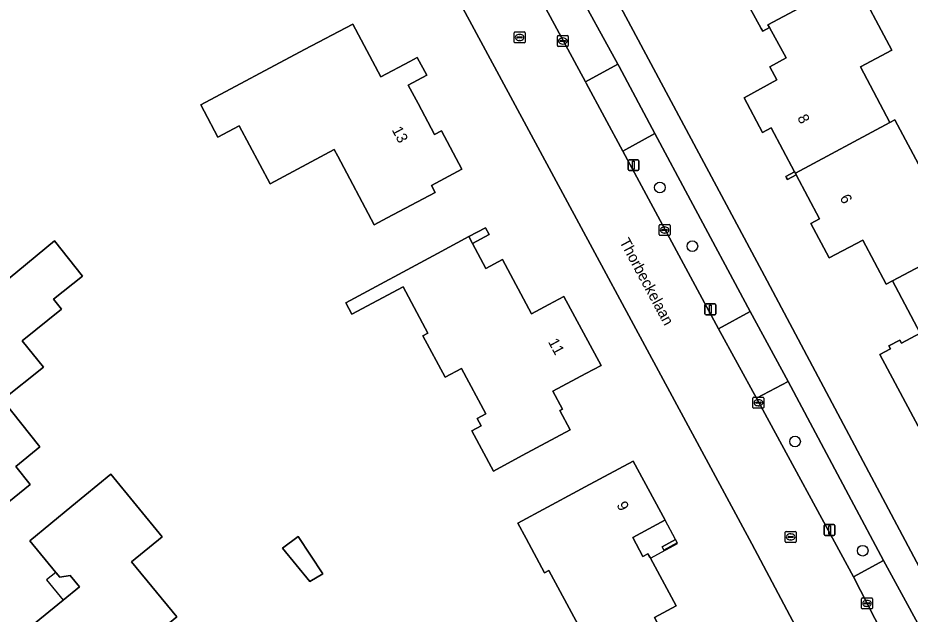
# Model space of a CAD drawing. Extents: x 162417 to 163722, y 384268 to 385417.
# Drawn here: x 163483.6 to 163565.5, y 384814.8 to 384869.5 of the extents above; entities that cross this region are included whole.
import ezdxf

# ---------------------------------------------------------------- set-up
doc = ezdxf.new("R2010")
doc.units = 0
for name, color, linetype in [('IMGEO_Berm_groen', 7, 'Continuous'), ('IMGEO_Boom', 7, 'Continuous'), ('IMGEO_Erf', 7, 'Continuous'), ('IMGEO_Kolk', 7, 'Continuous'), ('IMGEO_Lichtmast', 7, 'Continuous'), ('IMGEO_Muur', 7, 'Continuous'), ('IMGEO_Openbare_ruimte_label', 7, 'Continuous'), ('IMGEO_Pand', 7, 'Continuous'), ('IMGEO_Pand_nummerreeks', 7, 'Continuous'), ('IMGEO_Pand_overbouw', 7, 'Continuous'), ('IMGEO_Rijbaan_lokaal_gesloten', 7, 'Continuous'), ('IMGEO_Rioolput', 7, 'Continuous'), ('IMGEO_Voetpad_open', 7, 'Continuous')]:
    doc.layers.add(name, color=color, linetype=linetype)

msp = doc.modelspace()

# ---------------------------------------------------------------- linework, layer by layer
at = {"layer": 'IMGEO_Berm_groen'}
for points in [[(163529.708, 384881.906), (163526.772, 384880.152), (163535.663, 384863.673), (163538.645, 384865.283), (163534.572, 384872.726)], [(163545.302, 384852.814), (163542.031, 384858.913), (163539.104, 384857.295), (163547.888, 384841.012), (163550.786, 384842.589)], [(163554.272, 384836.183), (163551.357, 384834.641), (163560.255, 384818.233), (163562.999, 384819.749), (163560.032, 384825.298)]]:
    msp.add_lwpolyline(points, close=True, dxfattribs=at)
at = {"layer": 'IMGEO_Boom'}
for centre in [(163542.499, 384853.97), (163545.477, 384848.585), (163554.894, 384830.668), (163561.103, 384820.645)]:
    msp.add_circle(centre, 0.489, dxfattribs=at)
at = {"layer": 'IMGEO_Erf'}
for points in [[(163479.466, 384939.261), (163494.207, 384945.241), (163495.918, 384945.927), (163497.872, 384942.291), (163500, 384938.325), (163504.307, 384930.256), (163506.079, 384926.915), (163514.598, 384910.454), (163515.734, 384908.25), (163515.928, 384908.35), (163518.056, 384909.494), (163552.107, 384845.87), (163579.211, 384794.807)], [(163565.372, 384794.06), (163550.928, 384821.281), (163500, 384915.752), (163498.731, 384918.106), (163416.764, 384883.847), (163435.391, 384860.693), (163437.735, 384857.778), (163449.614, 384843.069), (163449.843, 384842.786), (163451.746, 384840.437), (163452.011, 384840.109), (163461.716, 384828.124), (163463.926, 384825.396), (163473.971, 384812.925)], [(163566.18, 384832.068), (163562.684, 384838.659), (163563.647, 384839.17), (163563.507, 384839.436), (163564.506, 384839.966), (163564.646, 384839.7), (163566.361, 384840.61), (163563.823, 384845.395), (163563.252, 384845.092), (163561.101, 384849.147), (163558.018, 384847.511), (163556.339, 384850.677), (163557.14, 384851.101), (163555.004, 384855.13), (163554.201, 384854.705), (163554.126, 384854.848), (163554.05, 384854.992), (163554.85, 384855.416), (163552.713, 384859.445), (163551.912, 384859.02), (163550.233, 384862.185), (163553.237, 384863.84), (163552.58, 384865.032), (163554.086, 384865.861), (163552.556, 384868.639), (163551.942, 384868.301), (163551.792, 384868.574), (163549.177, 384873.326)], [(163560.321, 384873.075), (163563.771, 384866.569), (163560.903, 384865.048), (163563.606, 384859.951), (163564.056, 384860.19), (163566.71, 384855.186)]]:
    msp.add_lwpolyline(points, dxfattribs=at)
for points in [[(163503.905, 384859.645), (163501.944, 384858.603), (163500.68, 384860.983), (163500.377, 384861.552), (163509.91, 384866.619), (163514.325, 384868.965), (163516.893, 384864.133), (163519.548, 384865.545), (163520.245, 384865.915), (163521.113, 384864.282), (163519.407, 384863.375), (163520.312, 384861.672), (163521.822, 384858.83), (163522.463, 384859.171), (163524.339, 384855.64), (163521.553, 384854.16), (163521.892, 384853.522), (163517.477, 384851.176), (163516.294, 384850.547), (163512.946, 384856.847), (163512.625, 384857.451), (163506.735, 384854.321)], [(163520.76, 384840.355), (163521.223, 384840.603), (163518.941, 384844.858), (163514.246, 384842.339), (163513.676, 384843.402), (163522.092, 384847.917), (163524.972, 384849.462), (163526.498, 384850.28), (163526.831, 384849.66), (163525.305, 384848.841), (163526.543, 384846.534), (163528.069, 384847.353), (163530.731, 384842.392), (163532.304, 384843.236), (163533.699, 384843.984), (163537.098, 384837.649), (163535.703, 384836.901), (163532.691, 384835.286), (163533.577, 384833.633), (163533.322, 384833.496), (163534.27, 384831.736), (163529.867, 384829.368), (163527.235, 384827.953), (163525.252, 384831.643), (163526.106, 384832.102), (163525.742, 384832.781), (163526.542, 384833.21), (163524.307, 384837.375), (163522.794, 384836.563)], [(163481.118, 384823.815), (163480.784, 384824.231), (163478.429, 384822.347), (163476.331, 384824.97), (163475.151, 384824.026), (163470.757, 384829.52), (163474.277, 384832.334), (163475.995, 384833.708), (163475.323, 384834.548), (163476.245, 384835.285), (163473.854, 384838.277), (163477.716, 384841.453), (163486.967, 384849.063), (163489.539, 384845.845), (163486.875, 384843.715), (163487.611, 384842.793), (163484.002, 384839.907), (163485.944, 384837.478), (163482.187, 384834.474), (163485.634, 384830.162), (163483.403, 384828.377), (163484.737, 384826.709)], [(163532.3, 384818.834), (163531.918, 384818.629), (163530.228, 384821.767), (163529.477, 384823.162), (163534.923, 384826.096), (163535.656, 384826.491), (163540.057, 384828.862), (163542.968, 384823.457), (163542.956, 384823.451), (163540.002, 384821.86), (163540.941, 384820.117), (163541.403, 384820.366), (163541.589, 384820.021), (163541.624, 384819.955), (163543.984, 384815.575), (163542.003, 384814.509), (163543.9, 384810.988), (163539.498, 384808.616), (163537.826, 384807.716), (163535.672, 384811.715), (163536.03, 384811.908)], [(163495.537, 384809.986), (163495.46, 384809.189), (163494.212, 384808.981), (163493.944, 384808.76), (163490.082, 384805.583), (163483.976, 384813.003), (163487.76, 384816.118), (163489.245, 384817.34), (163488.402, 384818.365), (163487.45, 384818.206), (163487.125, 384818.602), (163487.08, 384818.657), (163484.691, 384821.56), (163488.553, 384824.737), (163492.118, 384827.671), (163496.846, 384821.926), (163494.033, 384819.612), (163498.173, 384814.58), (163496.328, 384813.061), (163497.518, 384811.616)], [(163507.892, 384820.891), (163509.328, 384821.94), (163511.581, 384818.512), (163510.386, 384817.806)], [(163542.704, 384820.997), (163543.936, 384821.66), (163544.093, 384821.369), (163542.861, 384820.706)]]:
    msp.add_lwpolyline(points, close=True, dxfattribs=at)
at = {"layer": 'IMGEO_Kolk'}
for p, q in [((163533.095, 384866.986), (163533.095, 384867.838)), ((163533.17, 384867.912), (163534.022, 384867.912)), ((163533.354, 384867.406), (163533.354, 384867.418)), ((163533.792, 384867.369), (163533.394, 384867.369)), ((163533.397, 384867.455), (163533.795, 384867.455)), ((163533.583, 384867.692), (163533.608, 384867.692)), ((163533.838, 384867.418), (163533.838, 384867.406)), ((163534.096, 384867.838), (163534.096, 384866.986)), ((163534.022, 384866.912), (163533.17, 384866.912)), ((163533.606, 384867.132), (163533.581, 384867.132)), ((163542.429, 384849.646), (163542.429, 384850.498)), ((163542.504, 384850.572), (163543.356, 384850.572)), ((163542.688, 384850.066), (163542.688, 384850.078)), ((163543.126, 384850.029), (163542.728, 384850.029)), ((163542.731, 384850.115), (163543.129, 384850.115)), ((163542.917, 384850.352), (163542.942, 384850.352)), ((163543.172, 384850.078), (163543.172, 384850.066)), ((163543.43, 384850.498), (163543.43, 384849.646)), ((163543.356, 384849.572), (163542.504, 384849.572)), ((163542.94, 384849.792), (163542.915, 384849.792)), ((163551.038, 384833.797), (163551.038, 384834.649)), ((163551.113, 384834.723), (163551.965, 384834.723)), ((163551.526, 384834.503), (163551.551, 384834.503)), ((163552.039, 384834.649), (163552.039, 384833.797)), ((163551.965, 384833.723), (163551.113, 384833.723)), ((163551.297, 384834.217), (163551.297, 384834.229)), ((163551.735, 384834.18), (163551.337, 384834.18)), ((163551.34, 384834.266), (163551.738, 384834.266)), ((163551.549, 384833.943), (163551.524, 384833.943)), ((163551.781, 384834.229), (163551.781, 384834.217)), ((163560.999, 384815.385), (163560.999, 384816.237)), ((163561.074, 384816.311), (163561.926, 384816.311)), ((163561.258, 384815.805), (163561.258, 384815.817)), ((163561.696, 384815.768), (163561.298, 384815.768)), ((163561.301, 384815.854), (163561.699, 384815.854)), ((163561.487, 384816.091), (163561.512, 384816.091)), ((163561.742, 384815.817), (163561.742, 384815.805)), ((163562, 384816.237), (163562, 384815.385)), ((163561.926, 384815.311), (163561.074, 384815.311)), ((163561.51, 384815.531), (163561.485, 384815.531))]:
    msp.add_line(p, q, dxfattribs=at)
for points in [[(163533.095, 384866.986), (163533.095, 384867.838)], [(163533.17, 384867.912), (163534.022, 384867.912)], [(163534.096, 384867.838), (163534.096, 384866.986)], [(163534.022, 384866.912), (163533.17, 384866.912)], [(163542.429, 384849.646), (163542.429, 384850.498)], [(163542.504, 384850.572), (163543.356, 384850.572)], [(163543.43, 384850.498), (163543.43, 384849.646)], [(163543.356, 384849.572), (163542.504, 384849.572)], [(163551.038, 384833.797), (163551.038, 384834.649)], [(163551.113, 384834.723), (163551.965, 384834.723)], [(163552.039, 384834.649), (163552.039, 384833.797)], [(163551.965, 384833.723), (163551.113, 384833.723)], [(163560.999, 384815.385), (163560.999, 384816.237)], [(163561.074, 384816.311), (163561.926, 384816.311)], [(163562, 384816.237), (163562, 384815.385)], [(163561.926, 384815.311), (163561.074, 384815.311)]]:
    msp.add_lwpolyline(points, dxfattribs=at)
for centre, radius, start, end in [((163533.172, 384867.836), 0.0765, 91.55205, 178.44795), ((163533.172, 384867.836), 0.0765, 91.55205, 178.44795), ((163533.394, 384867.415), 0.0403, 85.87752, 175.75265), ((163533.391, 384867.405), 0.0366, 178.93798, 274.71019), ((163533.795, 384867.412), 0.043, 264.86636, 352.45326), ((163533.799, 384867.417), 0.0386, 1.73085, 96.63898), ((163534.02, 384867.836), 0.0765, 1.55205, 88.44795), ((163534.02, 384867.836), 0.0765, 1.55205, 88.44795), ((163533.172, 384866.988), 0.0765, 181.55205, 268.44795), ((163533.172, 384866.988), 0.0765, 181.55205, 268.44795), ((163534.02, 384866.988), 0.0765, 271.55205, 358.44795), ((163534.02, 384866.988), 0.0765, 271.55205, 358.44795), ((163542.506, 384850.496), 0.0765, 91.55205, 178.44795), ((163542.506, 384850.496), 0.0765, 91.55205, 178.44795), ((163542.728, 384850.075), 0.0403, 85.87752, 175.75265), ((163542.725, 384850.065), 0.0366, 178.93798, 274.71019), ((163543.129, 384850.072), 0.043, 264.86636, 352.45326), ((163543.133, 384850.077), 0.0386, 1.73085, 96.63898), ((163543.354, 384850.496), 0.0765, 1.55205, 88.44795), ((163543.354, 384850.496), 0.0765, 1.55205, 88.44795), ((163542.506, 384849.648), 0.0765, 181.55205, 268.44795), ((163542.506, 384849.648), 0.0765, 181.55205, 268.44795), ((163543.354, 384849.648), 0.0765, 271.55205, 358.44795), ((163543.354, 384849.648), 0.0765, 271.55205, 358.44795), ((163551.115, 384834.647), 0.0765, 91.55205, 178.44795), ((163551.115, 384834.647), 0.0765, 91.55205, 178.44795), ((163551.963, 384834.647), 0.0765, 1.55205, 88.44795), ((163551.963, 384834.647), 0.0765, 1.55205, 88.44795), ((163551.115, 384833.799), 0.0765, 181.55205, 268.44795), ((163551.115, 384833.799), 0.0765, 181.55205, 268.44795), ((163551.337, 384834.226), 0.0403, 85.87752, 175.75265), ((163551.334, 384834.216), 0.0366, 178.93798, 274.71019), ((163551.738, 384834.223), 0.043, 264.86636, 352.45326), ((163551.742, 384834.228), 0.0386, 1.73085, 96.63898), ((163551.963, 384833.799), 0.0765, 271.55205, 358.44795), ((163551.963, 384833.799), 0.0765, 271.55205, 358.44795), ((163561.076, 384816.235), 0.0765, 91.55205, 178.44795), ((163561.076, 384816.235), 0.0765, 91.55205, 178.44795), ((163561.298, 384815.814), 0.0403, 85.87752, 175.75265), ((163561.295, 384815.804), 0.0366, 178.93798, 274.71019), ((163561.699, 384815.811), 0.043, 264.86636, 352.45326), ((163561.703, 384815.816), 0.0386, 1.73085, 96.63898), ((163561.924, 384816.235), 0.0765, 1.55205, 88.44795), ((163561.924, 384816.235), 0.0765, 1.55205, 88.44795), ((163561.076, 384815.387), 0.0765, 181.55205, 268.44795), ((163561.076, 384815.387), 0.0765, 181.55205, 268.44795), ((163561.924, 384815.387), 0.0765, 271.55205, 358.44795), ((163561.924, 384815.387), 0.0765, 271.55205, 358.44795)]:
    msp.add_arc(centre, radius, start, end, dxfattribs=at)
for centre, major_axis, ratio, start_param, end_param in [((163533.582, 384867.412), (-0.387, 0.002), 0.722429, 4.712389, 7.853982), ((163533.607, 384867.412), (-0.39, 0.002), 0.717154, 1.570796, 4.712389), ((163542.916, 384850.072), (-0.387, 0.002), 0.722429, 4.712389, 7.853982), ((163542.941, 384850.072), (-0.39, 0.002), 0.717154, 1.570796, 4.712389), ((163551.525, 384834.223), (-0.387, 0.002), 0.722429, 4.712389, 7.853982), ((163551.55, 384834.223), (-0.39, 0.002), 0.717154, 1.570796, 4.712389), ((163561.486, 384815.811), (-0.387, 0.002), 0.722429, 4.712389, 7.853982), ((163561.511, 384815.811), (-0.39, 0.002), 0.717154, 1.570796, 4.712389)]:
    msp.add_ellipse(centre, major_axis=major_axis, ratio=ratio, start_param=start_param, end_param=end_param, dxfattribs=at)
at = {"layer": 'IMGEO_Lichtmast'}
for p, q in [((163539.578, 384855.624), (163539.578, 384856.424)), ((163539.578, 384856.424), (163539.578, 384855.624)), ((163539.678, 384856.524), (163540.468, 384856.524)), ((163540.468, 384856.524), (163539.678, 384856.524)), ((163540.568, 384856.424), (163540.568, 384855.624)), ((163540.568, 384855.624), (163540.568, 384856.424)), ((163540.468, 384855.524), (163539.678, 384855.524)), ((163539.678, 384855.524), (163540.468, 384855.524)), ((163546.633, 384842.394), (163546.633, 384843.194)), ((163546.633, 384843.194), (163546.633, 384842.394)), ((163546.733, 384843.294), (163547.523, 384843.294)), ((163547.523, 384843.294), (163546.733, 384843.294)), ((163547.623, 384843.194), (163547.623, 384842.394)), ((163547.623, 384842.394), (163547.623, 384843.194)), ((163547.523, 384842.294), (163546.733, 384842.294)), ((163546.733, 384842.294), (163547.523, 384842.294)), ((163557.664, 384823.046), (163558.454, 384823.046)), ((163558.454, 384823.046), (163557.664, 384823.046)), ((163557.564, 384822.146), (163557.564, 384822.946)), ((163557.564, 384822.946), (163557.564, 384822.146)), ((163558.554, 384822.946), (163558.554, 384822.146)), ((163558.554, 384822.146), (163558.554, 384822.946)), ((163558.454, 384822.046), (163557.664, 384822.046)), ((163557.664, 384822.046), (163558.454, 384822.046))]:
    msp.add_line(p, q, dxfattribs=at)
for points in [[(163539.998, 384856.399), (163540.148, 384856.399), (163540.148, 384855.649), (163539.998, 384855.649), (163539.998, 384856.399)], [(163547.053, 384843.169), (163547.203, 384843.169), (163547.203, 384842.419), (163547.053, 384842.419), (163547.053, 384843.169)], [(163557.984, 384822.921), (163558.134, 384822.921), (163558.134, 384822.171), (163557.984, 384822.171), (163557.984, 384822.921)]]:
    msp.add_lwpolyline(points, dxfattribs=at)
for centre, start, end in [((163539.678, 384856.424), 90, 180), ((163539.678, 384856.424), 90, 180), ((163540.468, 384856.424), 0, 90), ((163540.468, 384856.424), 360, 90), ((163539.678, 384855.624), 180, 270), ((163539.678, 384855.624), 180, 270), ((163540.468, 384855.624), 270, 0), ((163540.468, 384855.624), 270, 0), ((163546.733, 384843.194), 90, 180), ((163546.733, 384843.194), 90, 180), ((163547.523, 384843.194), 0, 90), ((163547.523, 384843.194), 360, 90), ((163546.733, 384842.394), 180, 270), ((163546.733, 384842.394), 180, 270), ((163547.523, 384842.394), 270, 0), ((163547.523, 384842.394), 270, 0), ((163557.664, 384822.946), 90, 180), ((163557.664, 384822.946), 90, 180), ((163558.454, 384822.946), 0, 90), ((163558.454, 384822.946), 360, 90), ((163557.664, 384822.146), 180, 270), ((163557.664, 384822.146), 180, 270), ((163558.454, 384822.146), 270, 0), ((163558.454, 384822.146), 270, 0)]:
    msp.add_arc(centre, 0.1, start, end, dxfattribs=at)
at = {"layer": 'IMGEO_Muur'}
for points in [[(163555.004, 384855.13), (163554.925, 384855.278), (163554.85, 384855.416), (163554.05, 384854.992), (163554.126, 384854.848), (163554.201, 384854.705)], [(163524.972, 384849.462), (163525.305, 384848.841), (163526.831, 384849.66), (163526.498, 384850.28)]]:
    msp.add_lwpolyline(points, close=True, dxfattribs=at)
at = {"layer": 'IMGEO_Pand'}
for points in [[(163550.561, 384882.511), (163541.805, 384877.87), (163545.336, 384871.21), (163545.555, 384871.331), (163549.177, 384873.326), (163551.792, 384868.574), (163551.942, 384868.301), (163552.556, 384868.639), (163552.41, 384868.905), (163558.621, 384872.232), (163554.821, 384879.479), (163554.933, 384879.538), (163555.122, 384879.638), (163557.455, 384880.876), (163555.433, 384884.686), (163555.299, 384884.94), (163555.264, 384885.005)], [(163560.903, 384865.048), (163563.771, 384866.569), (163560.321, 384873.075), (163558.956, 384872.411), (163558.621, 384872.232), (163552.41, 384868.905), (163552.556, 384868.639), (163554.086, 384865.861), (163552.58, 384865.032), (163553.237, 384863.84), (163550.233, 384862.185), (163551.912, 384859.02), (163552.713, 384859.445), (163554.85, 384855.416), (163554.925, 384855.278), (163563.606, 384859.951)], [(163517.477, 384851.176), (163521.892, 384853.522), (163521.553, 384854.16), (163524.339, 384855.64), (163522.463, 384859.171), (163521.822, 384858.83), (163520.312, 384861.672), (163519.407, 384863.375), (163521.113, 384864.282), (163520.245, 384865.915), (163519.548, 384865.545), (163516.893, 384864.133), (163514.325, 384868.965), (163509.91, 384866.619), (163500.377, 384861.552), (163500.68, 384860.983), (163501.944, 384858.603), (163503.905, 384859.645), (163506.735, 384854.321), (163512.625, 384857.451), (163512.946, 384856.847), (163516.294, 384850.547)], [(163573.091, 384850.44), (163572.473, 384850.112), (163569.107, 384856.457), (163566.71, 384855.186), (163564.056, 384860.19), (163563.606, 384859.951), (163554.925, 384855.278), (163555.004, 384855.13), (163557.14, 384851.101), (163556.339, 384850.677), (163558.018, 384847.511), (163561.101, 384849.147), (163563.252, 384845.092), (163563.823, 384845.395), (163573.146, 384850.337)], [(163574.194, 384840.676), (163575.35, 384841.289), (163576.948, 384848.06), (163575.172, 384851.411), (163573.146, 384850.337), (163563.823, 384845.395), (163566.361, 384840.61), (163564.646, 384839.7), (163564.506, 384839.966), (163563.507, 384839.436), (163563.647, 384839.17), (163562.684, 384838.659), (163566.18, 384832.068), (163575.999, 384837.273)], [(163513.676, 384843.402), (163514.246, 384842.339), (163518.941, 384844.858), (163521.223, 384840.603), (163520.76, 384840.355), (163522.794, 384836.563), (163524.307, 384837.375), (163526.542, 384833.21), (163525.742, 384832.781), (163526.106, 384832.102), (163525.252, 384831.643), (163527.235, 384827.953), (163529.867, 384829.368), (163534.27, 384831.736), (163533.322, 384833.496), (163533.577, 384833.633), (163532.691, 384835.286), (163535.703, 384836.901), (163537.098, 384837.649), (163533.699, 384843.984), (163532.304, 384843.236), (163530.731, 384842.392), (163528.069, 384847.353), (163526.543, 384846.534), (163525.305, 384848.841), (163524.972, 384849.462), (163522.092, 384847.917)], [(163485.944, 384837.478), (163484.002, 384839.907), (163487.611, 384842.793), (163486.875, 384843.715), (163489.539, 384845.845), (163486.967, 384849.063), (163477.716, 384841.453), (163473.854, 384838.277), (163476.245, 384835.285), (163475.323, 384834.548), (163475.995, 384833.708), (163474.277, 384832.334), (163470.757, 384829.52), (163475.151, 384824.026), (163476.331, 384824.97), (163478.429, 384822.347), (163480.784, 384824.231), (163481.118, 384823.815), (163484.737, 384826.709), (163483.403, 384828.377), (163485.634, 384830.162), (163482.187, 384834.474)], [(163541.589, 384820.021), (163541.403, 384820.366), (163540.941, 384820.117), (163540.002, 384821.86), (163542.956, 384823.451), (163542.968, 384823.457), (163540.057, 384828.862), (163535.656, 384826.491), (163534.923, 384826.096), (163529.477, 384823.162), (163530.228, 384821.767), (163531.918, 384818.629), (163532.3, 384818.834), (163536.03, 384811.908), (163535.672, 384811.715), (163537.826, 384807.716), (163539.498, 384808.616), (163543.9, 384810.988), (163542.003, 384814.509), (163543.984, 384815.575), (163541.624, 384819.955)], [(163494.033, 384819.612), (163496.846, 384821.926), (163492.118, 384827.671), (163488.553, 384824.737), (163484.691, 384821.56), (163487.08, 384818.657), (163487.125, 384818.602), (163487.45, 384818.206), (163488.402, 384818.365), (163489.245, 384817.34), (163487.76, 384816.118), (163483.976, 384813.003), (163490.082, 384805.583), (163493.944, 384808.76), (163494.212, 384808.981), (163495.46, 384809.189), (163495.537, 384809.986), (163497.518, 384811.616), (163496.328, 384813.061), (163498.173, 384814.58)], [(163509.328, 384821.94), (163507.892, 384820.891), (163510.386, 384817.806), (163511.581, 384818.512)], [(163544.093, 384821.369), (163543.936, 384821.66), (163542.704, 384820.997), (163542.861, 384820.706)]]:
    msp.add_lwpolyline(points, close=True, dxfattribs=at)
at = {"layer": 'IMGEO_Pand_overbouw'}
for points in [[(163543.936, 384821.66), (163542.968, 384823.457), (163540.002, 384821.86), (163540.941, 384820.117), (163541.403, 384820.366), (163541.624, 384819.955), (163544.128, 384821.303), (163544.093, 384821.369), (163542.861, 384820.706), (163542.704, 384820.997)], [(163488.402, 384818.365), (163487.45, 384818.206), (163487.08, 384818.657), (163486.24, 384817.965), (163487.76, 384816.118), (163489.245, 384817.34)]]:
    msp.add_lwpolyline(points, close=True, dxfattribs=at)
at = {"layer": 'IMGEO_Rijbaan_lokaal_gesloten'}
msp.add_lwpolyline([(163564.821, 384809.357), (163560.255, 384818.233), (163551.357, 384834.641), (163547.888, 384841.012), (163539.104, 384857.295), (163535.736, 384863.537), (163535.663, 384863.673), (163526.772, 384880.152), (163522.916, 384887.301), (163515.004, 384902.001), (163514.83, 384902.325), (163511.365, 384908.786), (163503.817, 384922.872), (163497.491, 384920.419), (163498.731, 384918.106), (163500, 384915.752), (163550.928, 384821.281), (163565.372, 384794.06)], dxfattribs=at)
at = {"layer": 'IMGEO_Rioolput'}
for p, q in [((163529.127, 384867.314), (163529.127, 384868.166)), ((163529.202, 384868.24), (163530.054, 384868.24)), ((163529.615, 384868.02), (163529.64, 384868.02)), ((163530.128, 384868.166), (163530.128, 384867.314)), ((163530.054, 384867.24), (163529.202, 384867.24)), ((163529.386, 384867.734), (163529.386, 384867.746)), ((163529.824, 384867.697), (163529.426, 384867.697)), ((163529.429, 384867.783), (163529.827, 384867.783)), ((163529.638, 384867.46), (163529.613, 384867.46)), ((163529.87, 384867.746), (163529.87, 384867.734)), ((163553.992, 384821.482), (163553.992, 384822.334)), ((163554.067, 384822.408), (163554.919, 384822.408)), ((163554.48, 384822.188), (163554.505, 384822.188)), ((163554.993, 384822.334), (163554.993, 384821.482)), ((163554.919, 384821.408), (163554.067, 384821.408)), ((163554.251, 384821.902), (163554.251, 384821.914)), ((163554.689, 384821.865), (163554.291, 384821.865)), ((163554.294, 384821.951), (163554.692, 384821.951)), ((163554.503, 384821.628), (163554.478, 384821.628)), ((163554.735, 384821.914), (163554.735, 384821.902))]:
    msp.add_line(p, q, dxfattribs=at)
for points in [[(163529.127, 384867.314), (163529.127, 384868.166)], [(163529.202, 384868.24), (163530.054, 384868.24)], [(163530.128, 384868.166), (163530.128, 384867.314)], [(163530.054, 384867.24), (163529.202, 384867.24)], [(163553.992, 384821.482), (163553.992, 384822.334)], [(163554.067, 384822.408), (163554.919, 384822.408)], [(163554.993, 384822.334), (163554.993, 384821.482)], [(163554.919, 384821.408), (163554.067, 384821.408)]]:
    msp.add_lwpolyline(points, dxfattribs=at)
for centre, radius, start, end in [((163529.204, 384868.164), 0.0765, 91.55205, 178.44795), ((163529.204, 384868.164), 0.0765, 91.55205, 178.44795), ((163530.052, 384868.164), 0.0765, 1.55205, 88.44795), ((163530.052, 384868.164), 0.0765, 1.55205, 88.44795), ((163529.204, 384867.316), 0.0765, 181.55205, 268.44795), ((163529.204, 384867.316), 0.0765, 181.55205, 268.44795), ((163529.426, 384867.743), 0.0403, 85.87752, 175.75265), ((163529.423, 384867.733), 0.0366, 178.93798, 274.71019), ((163529.827, 384867.74), 0.043, 264.86636, 352.45326), ((163529.831, 384867.745), 0.0386, 1.73085, 96.63898), ((163530.052, 384867.316), 0.0765, 271.55205, 358.44795), ((163530.052, 384867.316), 0.0765, 271.55205, 358.44795), ((163554.069, 384822.332), 0.0765, 91.55205, 178.44795), ((163554.069, 384822.332), 0.0765, 91.55205, 178.44795), ((163554.917, 384822.332), 0.0765, 1.55205, 88.44795), ((163554.917, 384822.332), 0.0765, 1.55205, 88.44795), ((163554.069, 384821.484), 0.0765, 181.55205, 268.44795), ((163554.069, 384821.484), 0.0765, 181.55205, 268.44795), ((163554.291, 384821.911), 0.0403, 85.87752, 175.75265), ((163554.288, 384821.901), 0.0366, 178.93798, 274.71019), ((163554.692, 384821.908), 0.043, 264.86636, 352.45326), ((163554.696, 384821.913), 0.0386, 1.73085, 96.63898), ((163554.917, 384821.484), 0.0765, 271.55205, 358.44795), ((163554.917, 384821.484), 0.0765, 271.55205, 358.44795)]:
    msp.add_arc(centre, radius, start, end, dxfattribs=at)
for centre, major_axis, ratio, start_param, end_param in [((163529.614, 384867.74), (-0.387, 0.002), 0.722429, 4.712389, 7.853982), ((163529.639, 384867.74), (-0.39, 0.002), 0.717154, 1.570796, 4.712389), ((163554.479, 384821.908), (-0.387, 0.002), 0.722429, 4.712389, 7.853982), ((163554.504, 384821.908), (-0.39, 0.002), 0.717154, 1.570796, 4.712389)]:
    msp.add_ellipse(centre, major_axis=major_axis, ratio=ratio, start_param=start_param, end_param=end_param, dxfattribs=at)
at = {"layer": 'IMGEO_Voetpad_open'}
for points in [[(163552.107, 384845.87), (163518.056, 384909.494), (163515.928, 384908.35), (163515.734, 384908.25), (163517.932, 384903.988), (163518.096, 384903.671), (163526.026, 384888.987), (163529.708, 384881.906), (163534.572, 384872.726), (163538.645, 384865.283), (163538.754, 384865.085), (163542.031, 384858.913), (163545.302, 384852.814), (163550.786, 384842.589), (163554.272, 384836.183), (163560.032, 384825.298), (163562.999, 384819.749), (163567.994, 384810.595), (163576.893, 384793.832), (163577.006, 384793.682), (163579.211, 384794.807)], [(163538.645, 384865.283), (163535.663, 384863.673), (163535.736, 384863.537), (163539.104, 384857.295), (163542.031, 384858.913), (163538.754, 384865.085)], [(163550.786, 384842.589), (163547.888, 384841.012), (163551.357, 384834.641), (163554.272, 384836.183)], [(163562.999, 384819.749), (163560.255, 384818.233), (163564.821, 384809.357), (163565.334, 384808.395), (163566.069, 384809.515), (163566.174, 384809.627), (163567.994, 384810.595)]]:
    msp.add_lwpolyline(points, close=True, dxfattribs=at)

# ---------------------------------------------------------------- texts
at = {"layer": 'IMGEO_Openbare_ruimte_label'}
msp.add_text('Thorbeckelaan', height=1, rotation=298.2309, dxfattribs=at).set_placement((163538.761, 384849.003))
at = {"layer": 'IMGEO_Pand_nummerreeks'}
for s, rotation, p in [('8', 297.94294, (163555.074, 384860.371)), ('13', 297.98408, (163517.878, 384859.264)), ('6', 297.94294, (163558.967, 384853.031)), ('11', 298.21796, (163532.214, 384839.813)), ('9', 298.3039, (163538.494, 384824.846))]:
    msp.add_text(s, height=1, rotation=rotation, dxfattribs=at).set_placement(p)

doc.saveas('drawing.dxf')
